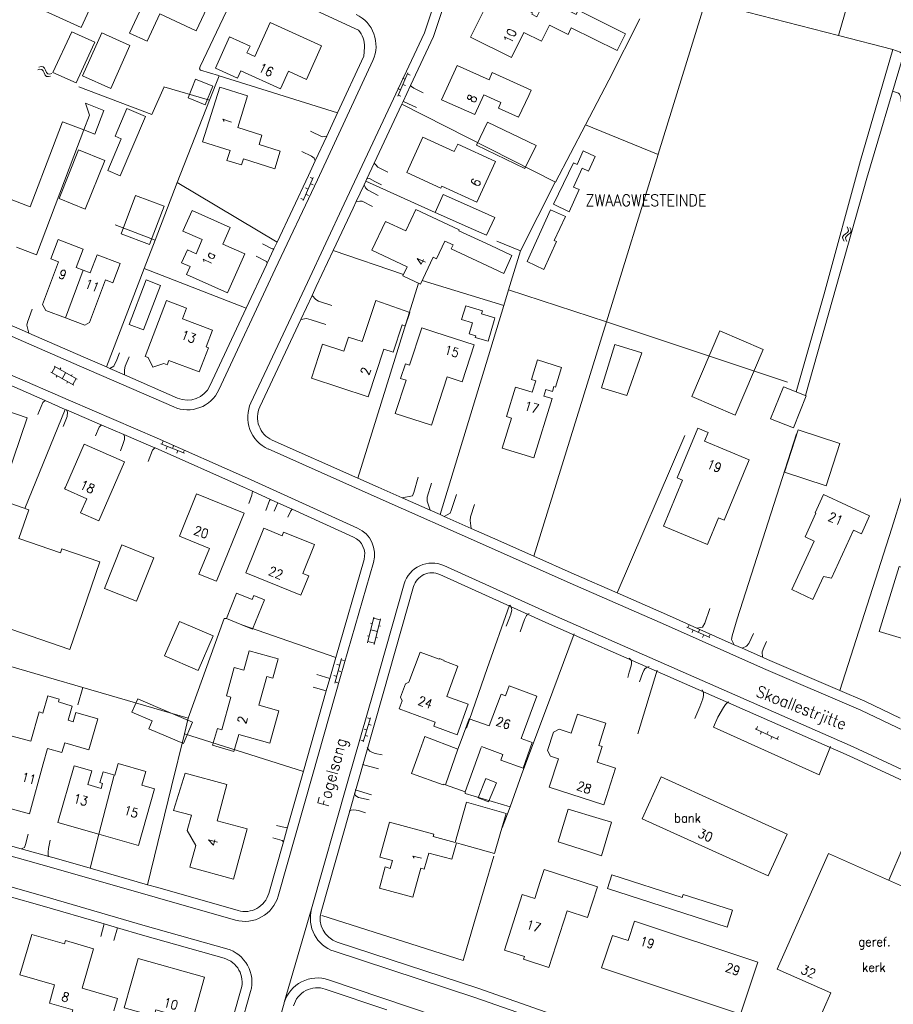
# Model space of a CAD drawing. Header units: metres. Extents: x 189705 to 199106, y 581686 to 588448.
# Tile 485 of 555: x 198182 to 198333, y 585615 to 585786. Entities that reach past the tile are written whole.
import ezdxf

# ---------------------------------------------------------------- set-up
doc = ezdxf.new("R2010")
doc.units = ezdxf.units.M
doc.layers.add('B-WA-OG-GBKN-G', color=7, linetype='Continuous', lineweight=18)
doc.styles.add('Style-STANDARD', font='STANDARD.shx')

msp = doc.modelspace()

# ---------------------------------------------------------------- linework, layer by layer
at = {"layer": 'B-WA-OG-GBKN-G'}
for p, q in [((198184.72, 585777.056), (198185.115, 585777.153)), ((198184.941, 585777.5), (198185.336, 585777.6)), ((198185.115, 585777.153), (198185.441, 585777.111)), ((198185.336, 585777.6), (198185.661, 585777.561)), ((198185.441, 585777.111), (198185.671, 585776.88)), ((198185.661, 585777.561), (198185.899, 585777.32)), ((198185.671, 585776.88), (198185.84, 585776.501)), ((198185.84, 585776.501), (198185.999, 585776.126)), ((198185.899, 585777.32), (198186.06, 585776.947)), ((198186.06, 585776.947), (198186.222, 585776.572)), ((198186.222, 585776.572), (198186.452, 585776.336)), ((198186.785, 585776.292), (198187.182, 585776.391)), ((198248.933, 585776.503), (198247.173, 585772.47)), ((198185.999, 585776.126), (198186.229, 585775.89)), ((198186.229, 585775.89), (198186.564, 585775.847)), ((198186.452, 585776.336), (198186.785, 585776.292)), ((198186.564, 585775.847), (198186.96, 585775.947)), ((198248.453, 585775.403), (198247.995, 585775.603)), ((198249.311, 585776.119), (198248.853, 585776.319)), ((198247.653, 585773.57), (198247.195, 585773.769)), ((198248.511, 585774.286), (198248.053, 585774.486)), ((198247.712, 585772.453), (198247.253, 585772.653)), ((198230.75, 585754.346), (198232.537, 585758.367)), ((198231.998, 585758.388), (198232.455, 585758.185)), ((198231.187, 585756.56), (198231.643, 585756.357)), ((198232.049, 585757.271), (198232.506, 585757.068)), ((198230.375, 585754.732), (198230.832, 585754.529)), ((198231.238, 585755.443), (198231.694, 585755.24)), ((198325.133, 585749.79), (198325.324, 585749.43)), ((198325.363, 585749.104), (198325.195, 585748.824)), ((198325.324, 585749.43), (198325.363, 585749.104)), ((198325.618, 585749.683), (198325.812, 585749.325)), ((198325.812, 585749.325), (198325.853, 585749)), ((198324.544, 585748.321), (198324.372, 585748.041)), ((198324.372, 585748.041), (198324.413, 585747.706)), ((198324.413, 585747.706), (198324.606, 585747.346)), ((198324.869, 585748.568), (198324.544, 585748.321)), ((198325.031, 585748.214), (198324.859, 585747.934)), ((198324.859, 585747.934), (198324.898, 585747.599)), ((198325.195, 585748.824), (198324.869, 585748.568)), ((198324.898, 585747.599), (198325.091, 585747.239)), ((198325.355, 585748.463), (198325.031, 585748.214)), ((198325.678, 585748.71), (198325.355, 585748.463)), ((198325.853, 585749), (198325.678, 585748.71)), ((198187.732, 585725.532), (198187.149, 585724.483)), ((198187.557, 585725.629), (198191.577, 585723.394)), ((198188.71, 585725.331), (198188.564, 585725.069)), ((198186.974, 585724.58), (198190.994, 585722.345)), ((198188.068, 585723.972), (198187.922, 585723.71)), ((198189.567, 585724.511), (198188.984, 585723.463)), ((198190.718, 585724.215), (198190.572, 585723.952)), ((198191.403, 585723.491), (198190.819, 585722.442)), ((198189.902, 585722.952), (198189.756, 585722.69)), ((198206.075, 585712.188), (198210.163, 585710.56)), ((198206.446, 585712.579), (198206.261, 585712.114)), ((198207.19, 585711.744), (198207.005, 585711.28)), ((198208.304, 585711.839), (198208.119, 585711.374)), ((198209.048, 585711.004), (198208.863, 585710.54)), ((198210.162, 585711.099), (198209.977, 585710.634)), ((198241.924, 585677.684), (198243.046, 585682.145)), ((198242.475, 585681.103), (198242.765, 585681.03)), ((198242.997, 585681.951), (198244.161, 585681.659)), ((198243.088, 585677.392), (198244.21, 585681.853)), ((198297.742, 585680.779), (198297.534, 585680.324)), ((198242.485, 585679.915), (198243.649, 585679.622)), ((198243.905, 585680.64), (198244.196, 585680.567)), ((198297.352, 585680.407), (198301.356, 585678.581)), ((198298.444, 585679.909), (198298.237, 585679.454)), ((198299.562, 585679.949), (198299.354, 585679.494)), ((198300.264, 585679.079), (198300.056, 585678.624)), ((198301.381, 585679.119), (198301.174, 585678.664)), ((198241.914, 585678.875), (198242.205, 585678.802)), ((198241.973, 585677.878), (198243.136, 585677.586)), ((198243.393, 585678.606), (198243.684, 585678.533)), ((198237.439, 585674.938), (198236.269, 585670.696)), ((198237.868, 585674.612), (198237.386, 585674.745)), ((198237.12, 585673.781), (198236.638, 585673.914)), ((198237.336, 585672.684), (198236.854, 585672.817)), ((198236.588, 585671.853), (198236.106, 585671.986)), ((198236.804, 585670.756), (198236.322, 585670.889)), ((198241.176, 585660.48), (198242.456, 585664.69)), ((198241.919, 585664.644), (198242.398, 585664.499)), ((198241.337, 585662.73), (198241.816, 585662.585)), ((198242.107, 585663.542), (198242.585, 585663.396)), ((198309.221, 585662.783), (198313.208, 585660.921)), ((198309.614, 585663.151), (198309.403, 585662.698)), ((198310.309, 585662.275), (198310.097, 585661.822)), ((198311.426, 585662.305), (198311.215, 585661.852)), ((198240.756, 585660.817), (198241.234, 585660.672)), ((198241.525, 585661.628), (198242.003, 585661.483)), ((198312.121, 585661.429), (198311.909, 585660.976)), ((198313.239, 585661.459), (198313.027, 585661.006))]:
    msp.add_line(p, q, dxfattribs=at)
at = {"layer": 'B-WA-OG-GBKN-G', "flags": 128}
for points in [[(198249.413, 585774.332), (198253.381, 585782.803), (198260.557, 585804.257), (198265.377, 585818.496), (198268.265, 585817.518), (198271.87, 585828.167), (198282.32, 585825.253)], [(198221.719, 585719.315), (198231.512, 585740.17), (198237.914, 585753.791), (198251.8, 585783.435), (198258.945, 585804.799), (198264.248, 585820.462)], [(198333.056, 585780.552), (198323.652, 585782.968), (198326.879, 585794.214), (198331.551, 585811.528)], [(198192.245, 585784.365), (198194.964, 585790.31), (198194.467, 585790.537), (198195.423, 585792.63), (198192.323, 585794.048), (198191.484, 585792.213), (198185.024, 585795.167), (198182.188, 585788.964), (198192.245, 585784.365)], [(198204.417, 585794.71), (198201.596, 585788.672), (198202.86, 585788.082), (198200.67, 585783.393), (198203.683, 585781.986), (198205.895, 585786.721), (198212.213, 585783.769), (198215.012, 585789.76), (198204.417, 585794.71)], [(198216.172, 585776.01), (198216.088, 585776.037), (198212.963, 585776.95), (198212.811, 585777.23), (198212.912, 585777.585), (198220.304, 585793.221)], [(198240.353, 585783.904), (198222.57, 585792.19), (198220.304, 585793.221)], [(198259.797, 585782.697), (198266.932, 585779.162), (198269.086, 585783.511), (198272.122, 585782.007), (198273.493, 585784.775), (198276.726, 585783.173), (198277.284, 585784.299), (198285.241, 585780.357), (198286.696, 585783.293), (198278.5, 585787.353), (198278.136, 585786.618), (198272.811, 585789.256), (198271.319, 585786.244), (198270.464, 585786.668), (198270.586, 585786.915), (198263.601, 585790.376), (198259.797, 585782.697)], [(198292.344, 585762.322), (198292.371, 585762.411), (198300.548, 585788.958)], [(198323.652, 585782.968), (198305.595, 585787.607), (198304.405, 585787.926)], [(198225.042, 585785.248), (198222.377, 585779.356), (198221.02, 585779.97), (198221.55, 585781.142), (198218.013, 585782.742), (198215.559, 585777.316), (198219.381, 585775.587), (198219.959, 585776.865), (198226.851, 585773.748), (198228.218, 585776.77), (198231.325, 585775.365), (198233.969, 585781.21), (198225.042, 585785.248)], [(198289.19, 585785.883), (198283.832, 585775.235), (198279.747, 585767.473)], [(198191.377, 585774.764), (198187.352, 585776.585), (198190.665, 585783.641), (198194.645, 585781.808), (198194.253, 585780.977), (198191.377, 585774.764)], [(198197.41, 585773.786), (198192.518, 585775.961), (198195.833, 585783.42), (198200.726, 585781.245), (198197.41, 585773.786)], [(198236.754, 585769.58), (198241.311, 585779.379), (198241.405, 585780.954)], [(198317.95, 585720.535), (198328.569, 585758.252), (198334.733, 585779.054), (198334.784, 585779.561), (198334.606, 585779.892), (198334.352, 585780.12), (198333.056, 585780.552), (198327.45, 585761.325), (198321.16, 585738.187), (198316.293, 585721.204)], [(198216.149, 585721.529), (198225.928, 585742.477), (198233.234, 585757.979), (198242.853, 585778.662)], [(198269.933, 585772.58), (198270.354, 585773.515), (198263.592, 585776.561), (198263.024, 585775.3), (198257.472, 585777.801), (198254.794, 585771.856), (198260.56, 585769.259), (198262.107, 585772.693), (198265.07, 585771.359), (198264.641, 585770.407), (198268.158, 585768.823)], [(198210.808, 585772.179), (198212.117, 585775.414), (198215.075, 585774.218), (198213.766, 585770.983), (198210.808, 585772.179)], [(198216.172, 585776.01), (198214.514, 585771.771)], [(198236.754, 585769.58), (198216.172, 585776.01)], [(198191.848, 585774.093), (198204.547, 585769.296)], [(198204.547, 585769.296), (198206.642, 585774.069)], [(198214.514, 585771.771), (198206.593, 585774.083)], [(198213.324, 585764.535), (198218.089, 585763.034), (198217.551, 585761.327), (198220.059, 585760.537), (198220.396, 585761.606), (198225.842, 585759.89), (198226.796, 585762.917), (198223.114, 585764.078), (198223.624, 585765.696), (198219.413, 585767.023), (198221.139, 585772.497), (198216.313, 585774.018), (198213.324, 585764.535)], [(198248.095, 585771.517), (198249.413, 585774.332)], [(198249.413, 585774.332), (198249.592, 585774.112), (198249.948, 585773.833), (198251.574, 585773.02)], [(198333.031, 585773.309), (198334.075, 585772.984), (198334.253, 585772.831), (198334.457, 585772.298), (198334.624, 585770.699)], [(198208.925, 585757.478), (198208.932, 585757.495), (198214.514, 585771.771)], [(198247.898, 585771.098), (198248.095, 585771.517)], [(198250.432, 585770.48), (198248.272, 585771.471), (198248.095, 585771.517)], [(198269.933, 585772.58), (198268.158, 585768.823)], [(198192.736, 585766.625), (198193.681, 585769.171), (198192.984, 585771.226), (198196.219, 585770.005), (198194.631, 585765.896), (198192.736, 585766.625)], [(198196.878, 585759.59), (198199.21, 585765.068), (198198.131, 585765.527), (198200.167, 585770.309), (198203.408, 585768.93), (198199.04, 585758.67), (198196.878, 585759.59)], [(198234.881, 585765.551), (198236.754, 585769.58)], [(198243.108, 585760.872), (198247.898, 585771.098)], [(198274.538, 585757.572), (198247.898, 585771.098)], [(198187.273, 585763.438), (198189, 585768.03), (198192.736, 585766.625)], [(198269.246, 585759.934), (198260.852, 585763.988), (198262.779, 585767.978), (198271.173, 585763.924), (198269.246, 585759.934)], [(198192.736, 585766.625), (198191.009, 585762.033)], [(198232.018, 585766.388), (198234.076, 585765.398), (198234.881, 585765.551)], [(198279.747, 585767.473), (198274.538, 585757.572)], [(198292.344, 585762.322), (198279.747, 585767.473)], [(198232.878, 585761.245), (198234.881, 585765.551)], [(198264.13, 585761.153), (198257.598, 585764.149), (198256.998, 585762.843), (198251.534, 585765.35), (198248.734, 585759.247), (198254.673, 585756.523), (198254.83, 585756.866), (198260.889, 585754.087), (198264.13, 585761.153)], [(198103.753, 585764.077), (198106.89, 585762.714), (198126.637, 585754.078), (198145.624, 585745.945), (198163.435, 585738.172), (198182.241, 585729.926), (198191.913, 585725.73), (198208.311, 585718.569)], [(198187.273, 585763.438), (198183.397, 585753.299)], [(198192.956, 585752.894), (198188.423, 585754.718), (198191.814, 585763.148), (198196.347, 585761.325), (198192.956, 585752.894)], [(198232.878, 585761.245), (198232.68, 585761.69), (198232.223, 585762.071), (198230.521, 585762.858)], [(198274.225, 585753.734), (198277.654, 585760.906), (198278.293, 585760.596), (198279.378, 585762.961), (198281.432, 585762.03), (198280.25, 585759.452), (198279.184, 585759.976), (198277.693, 585756.7), (198278.642, 585756.273), (198276.937, 585752.436), (198274.225, 585753.734)], [(198181.016, 585746.284), (198184.481, 585744.958), (198191.009, 585762.033)], [(198226.262, 585747.174), (198231.695, 585758.7), (198232.878, 585761.245)], [(198283.416, 585733.355), (198292.344, 585762.322)], [(198241.832, 585758.148), (198243.108, 585760.872)], [(198243.108, 585760.872), (198243.374, 585760.549), (198243.755, 585760.143), (198245.483, 585759.305)], [(198240.217, 585697.569), (198221.1, 585706.2), (198205.422, 585713.176), (198190.419, 585719.608), (198179.488, 585724.403), (198160.455, 585732.665), (198140.987, 585741.159), (198123.432, 585748.614), (198107.069, 585755.691), (198101.178, 585758.331)], [(198241.347, 585757.113), (198241.633, 585757.724)], [(198241.633, 585757.724), (198241.832, 585758.148)], [(198253.688, 585752.301), (198241.633, 585757.724)], [(198244.392, 585757.095), (198243.223, 585757.679), (198242.257, 585758.161), (198241.832, 585758.148)], [(198169.522, 585741.445), (198175.245, 585756.415), (198183.397, 585753.299)], [(198205.085, 585747.514), (198208.925, 585757.478)], [(198226.262, 585747.174), (198208.925, 585757.478)], [(198239.971, 585754.176), (198241.347, 585757.113)], [(198243.808, 585755.266), (198241.953, 585756.231), (198241.572, 585756.587), (198241.347, 585757.113)], [(198274.538, 585757.572), (198274.517, 585757.532), (198268.501, 585745.671)], [(198204.13, 585746.729), (198199.177, 585748.608), (198201.698, 585755.251), (198206.65, 585753.373), (198204.13, 585746.729)], [(198236, 585745.722), (198239.453, 585753.069), (198239.971, 585754.176)], [(198239.971, 585754.176), (198240.582, 585754.275), (198241.014, 585754.275), (198242.793, 585753.361)], [(198261.731, 585752.446), (198255.074, 585755.412), (198253.688, 585752.301), (198260.345, 585749.335)], [(198220.659, 585745.129), (198216.845, 585746.827), (198218.113, 585749.673), (198211.49, 585752.622), (198209.913, 585749.081), (198213.278, 585747.583), (198212.196, 585745.152), (198210.681, 585745.826), (198209.685, 585743.591), (198211.14, 585742.943), (198210.512, 585741.533), (198217.644, 585738.357), (198220.659, 585745.129)], [(198263.212, 585746.604), (198257.784, 585749.141), (198257.844, 585749.269), (198250.294, 585752.799), (198248.57, 585749.11), (198245.045, 585750.758), (198242.698, 585745.738), (198248.823, 585742.875), (198248.078, 585741.282), (198251.14, 585739.851), (198253.336, 585744.547), (198253.931, 585744.268), (198255.361, 585747.327), (198256.781, 585746.663), (198256.465, 585745.987), (198261.765, 585743.509)], [(198273.702, 585752.746), (198276.278, 585751.621), (198274.341, 585747.415), (198274.729, 585747.26), (198272.501, 585742.434), (198269.614, 585743.791), (198273.702, 585752.746)], [(198261.731, 585752.446), (198264.016, 585751.428), (198262.563, 585748.347), (198260.345, 585749.335)], [(198205.085, 585747.514), (198198.165, 585750.179)], [(198188.26, 585747.61), (198186.991, 585744.247), (198188.337, 585743.739), (198185.539, 585736.322), (198186.106, 585735.32), (198189.567, 585734.015)], [(198188.26, 585747.61), (198192.584, 585745.924), (198191.409, 585742.74)], [(198203.196, 585742.581), (198205.075, 585747.488), (198205.085, 585747.514)], [(198223.719, 585746.857), (198225.371, 585745.968), (198225.697, 585745.975)], [(198224.531, 585743.501), (198225.697, 585745.975)], [(198225.697, 585745.975), (198226.262, 585747.174)], [(198232.333, 585737.919), (198233.051, 585739.447), (198236, 585745.722)], [(198236, 585745.722), (198248.19, 585741.522)], [(198263.212, 585746.604), (198267.004, 585744.846), (198265.58, 585741.691), (198261.765, 585743.509)], [(198268.501, 585745.671), (198264.36, 585747.321)], [(198268.501, 585745.671), (198266.396, 585738.889), (198266.391, 585738.873)], [(198193.842, 585741.822), (198195.01, 585744.978), (198199.012, 585743.42)], [(198224.531, 585743.501), (198224.432, 585743.784), (198222.628, 585744.698)], [(198189.567, 585734.015), (198192.867, 585732.77), (198193.694, 585733.238), (198196.468, 585740.591), (198197.761, 585740.104), (198199.012, 585743.42)], [(198189.567, 585734.015), (198192.626, 585742.281)], [(198192.626, 585742.281), (198191.409, 585742.74)], [(198193.842, 585741.822), (198192.626, 585742.281)], [(198196.658, 585725.512), (198203.196, 585742.581), (198220.882, 585735.687)], [(198220.882, 585735.687), (198224.389, 585743.199), (198224.531, 585743.501)], [(198200.58, 585732.894), (198203.058, 585731.949), (198205.996, 585739.657), (198203.519, 585740.601), (198200.58, 585732.894)], [(198240.235, 585706.234), (198250.79, 585740.014)], [(198265.57, 585736.176), (198251.436, 585740.482)], [(198266.391, 585738.873), (198265.57, 585736.176)], [(198266.391, 585738.873), (198283.416, 585733.355)], [(198230.364, 585733.726), (198232.333, 585737.919)], [(198232.333, 585737.919), (198232.943, 585737.207), (198233.426, 585736.903), (198235.763, 585736.166)], [(198183.197, 585731.364), (198182.804, 585732.754), (198182.931, 585733.288), (198183.743, 585735.548)], [(198203.344, 585727.333), (198203.854, 585727.139), (198204.677, 585725.444), (198206.586, 585726.089), (198207.191, 585725.859), (198207.491, 585726.648), (198212.733, 585724.654), (198214.324, 585728.838), (198213.929, 585728.988), (198215.024, 585731.868), (198209.815, 585733.849), (198210.528, 585735.724), (198207.04, 585737.05), (198203.344, 585727.333)], [(198214.608, 585722.248), (198220.882, 585735.687)], [(198242.572, 585734.605), (198243.368, 585737.034), (198249.277, 585734.941), (198248.483, 585732.595), (198247.972, 585732.833)], [(198265.57, 585736.176), (198254.531, 585699.908)], [(198260.722, 585730.922), (198259.554, 585731.276), (198260.13, 585733.175), (198258.255, 585733.744), (198258.977, 585736.124), (198261.887, 585735.241), (198261.735, 585734.741), (198264.051, 585734.039), (198263.908, 585733.556)], [(198223.258, 585718.592), (198230.364, 585733.726)], [(198234.723, 585732.89), (198232.183, 585733.652), (198231.344, 585733.905), (198230.364, 585733.726)], [(198242.572, 585734.605), (198241.031, 585729.906), (198238.641, 585730.69), (198237.839, 585728.247), (198234.15, 585729.457), (198232.217, 585723.564), (198242.068, 585720.332), (198244.779, 585728.597), (198246.407, 585728.063), (198247.972, 585732.833)], [(198177.98, 585733.65), (198182.921, 585731.484), (198183.197, 585731.364)], [(198253.613, 585731.541), (198251.369, 585732.272), (198249.217, 585725.813)], [(198260.722, 585730.922), (198260.633, 585730.621), (198262.849, 585729.967), (198263.908, 585733.556)], [(198314.79, 585722.897), (198283.416, 585733.355), (198270.796, 585692.689)], [(198183.197, 585731.364), (198192.592, 585727.288), (198196.658, 585725.512)], [(198249.217, 585725.813), (198248.502, 585726.045), (198247.687, 585723.532), (198248.629, 585723.226), (198246.75, 585717.434), (198253.022, 585715.399), (198255.747, 585723.798), (198258.375, 585722.946), (198260.444, 585729.326), (198253.613, 585731.541)], [(198305.701, 585717.154), (198298.176, 585720.39), (198303.058, 585731.744), (198310.584, 585728.508), (198305.701, 585717.154)], [(198286.935, 585720.562), (198282.529, 585721.913), (198284.82, 585729.383), (198289.539, 585727.936), (198286.935, 585720.562)], [(198198.935, 585727.982), (198198.453, 585726.738), (198197.946, 585725.671), (198197.243, 585725.257)], [(198199.789, 585724.145), (198199.749, 585725.036), (198199.902, 585725.646), (198200.561, 585727.246)], [(198196.658, 585725.512), (198197.243, 585725.257)], [(198197.243, 585725.257), (198199.789, 585724.145)], [(198273.945, 585720.021), (198272.535, 585720.456), (198272.887, 585721.596), (198274.007, 585721.25), (198274.271, 585722.105), (198274.56, 585722.016), (198275.616, 585725.436), (198271.439, 585726.726), (198270.392, 585723.334), (198271.124, 585723.108), (198270.513, 585721.127), (198267.633, 585722.016), (198266.06, 585716.922), (198266.933, 585716.653), (198265.322, 585711.434), (198270.774, 585709.75), (198273.945, 585720.021)], [(198185.985, 585719.697), (198178.808, 585722.845), (198174.622, 585724.662)], [(198199.789, 585724.145), (198208.991, 585720.126)], [(198314.123, 585722.079), (198318.06, 585720.491), (198315.816, 585714.928), (198311.879, 585716.516), (198314.123, 585722.079)], [(198323.904, 585669.388), (198332.91, 585697.579), (198340.052, 585720.671)], [(198176.665, 585681.211), (198190.291, 585676.535), (198195.493, 585691.695), (198188.896, 585693.958), (198188.668, 585693.292), (198181.472, 585695.762), (198183.181, 585700.742), (198178.033, 585702.508), (198182.89, 585716.661), (198175.436, 585719.219), (198173.665, 585714.057), (198171.157, 585714.917), (198168.061, 585705.893), (198169.02, 585705.564)], [(198184.766, 585717.262), (198185.324, 585718.634), (198185.603, 585719.32), (198185.985, 585719.697)], [(198189.489, 585718.16), (198185.985, 585719.697)], [(198182.485, 585700.98), (198189.489, 585718.16)], [(198189.161, 585715.206), (198189.846, 585716.933), (198189.871, 585717.644), (198189.739, 585718.05)], [(198189.742, 585718.049), (198189.489, 585718.16)], [(198195.835, 585715.437), (198189.742, 585718.049)], [(198195.835, 585715.437), (198195.689, 585715.334), (198195.359, 585715.08), (198194.724, 585713.556)], [(198199.645, 585713.803), (198195.835, 585715.437)], [(198199.094, 585710.992), (198199.5, 585712.084), (198199.754, 585712.922), (198199.779, 585713.455), (198199.645, 585713.803)], [(198205.082, 585711.467), (198204.742, 585711.618), (198199.645, 585713.803)], [(198285.228, 585686.328), (198296.988, 585713.624)], [(198308.16, 585709.385), (198300.396, 585712.62), (198301.034, 585714.151), (198299.267, 585714.887), (198295.676, 585706.267), (198296.592, 585705.885), (198293.274, 585697.923), (198300.897, 585694.747), (198302.812, 585699.344), (198303.804, 585698.93), (198308.16, 585709.385)], [(198306.093, 585681.829), (198316.343, 585713.907)], [(198321.517, 585704.909), (198314.291, 585707.238), (198316.66, 585714.59), (198323.886, 585712.262), (198321.517, 585704.909)], [(198195.325, 585698.81), (198192.171, 585700.188), (198193.253, 585702.663), (198189.374, 585704.358), (198189.518, 585704.688), (198192.763, 585712.114), (198199.778, 585709.037)], [(198240.235, 585706.234), (198225.401, 585712.836)], [(198203.87, 585709.088), (198204.657, 585711.069), (198204.911, 585711.374), (198205.082, 585711.467)], [(198221.965, 585703.944), (198220.409, 585704.647), (198205.082, 585711.467)], [(198381.21, 585640.435), (198362.201, 585649.751), (198342.564, 585658.829), (198327.518, 585665.992), (198310.645, 585673.217), (198293.651, 585680.806), (198277.091, 585688.016), (198262.93, 585694.34), (198243.106, 585703.095), (198224.71, 585711.283)], [(198199.778, 585709.037), (198195.325, 585698.81)], [(198250.736, 585706.404), (198249.949, 585703.711), (198249.721, 585703.153), (198247.966, 585702.807)], [(198247.966, 585702.807), (198243.795, 585704.649), (198240.235, 585706.234)], [(198252.806, 585700.67), (198252.287, 585702.213), (198252.312, 585702.924), (198253.048, 585705.363)], [(198220.527, 585700.133), (198212.285, 585703.492), (198209.293, 585696.148), (198214.496, 585694.028), (198212.682, 585689.577), (198215.721, 585688.339), (198220.527, 585700.133)], [(198221.324, 585701.827), (198221.882, 585703.275), (198221.965, 585703.944)], [(198225.12, 585702.52), (198221.965, 585703.944)], [(198257.392, 585703.408), (198256.453, 585700.614), (198256.276, 585700.157), (198255.256, 585699.588)], [(198315.544, 585686.906), (198319.208, 585685.208), (198321.047, 585689.177), (198322.409, 585688.905), (198326.252, 585697.2), (198327.612, 585696.57), (198329.054, 585699.683), (198321.076, 585703.38), (198319.601, 585700.195), (198319.741, 585700.129), (198317.849, 585696.044), (198319.437, 585695.308), (198315.544, 585686.906)], [(198225.12, 585702.52), (198224.93, 585702.336), (198224.296, 585700.609)], [(198226.352, 585701.963), (198225.12, 585702.52)], [(198225.769, 585700.482), (198226.352, 585701.963)], [(198228.862, 585700.83), (198226.352, 585701.963)], [(198252.806, 585700.67), (198247.966, 585702.807)], [(198259.948, 585697.516), (198259.73, 585698.913), (198259.806, 585699.523), (198260.491, 585701.656)], [(198228.862, 585700.83), (198228.614, 585700.533), (198228.106, 585699.441)], [(198239.517, 585696.02), (198228.862, 585700.83)], [(198254.531, 585699.908), (198252.806, 585700.67)], [(198255.256, 585699.588), (198254.531, 585699.908)], [(198259.948, 585697.516), (198255.256, 585699.588)], [(198338.12, 585689.676), (198334.159, 585690.888), (198330.724, 585679.663), (198338.246, 585677.362), (198340.518, 585684.787), (198343.314, 585683.931), (198347.45, 585697.447), (198344.311, 585698.408), (198342.855, 585693.649)], [(198230.36, 585685.914), (198231.735, 585689.287), (198230.715, 585689.703), (198232.749, 585694.695), (198227.372, 585696.886), (198227.11, 585696.241), (198223.951, 585697.528), (198220.805, 585689.806), (198230.36, 585685.914)], [(198270.796, 585692.689), (198263.62, 585695.894), (198259.948, 585697.516)], [(198201.851, 585684.872), (198196.291, 585687.111), (198199.325, 585694.644), (198204.884, 585692.406), (198201.851, 585684.872)], [(198226.426, 585633.737), (198232.449, 585654.926), (198237.269, 585671.852), (198242.962, 585691.63)], [(198236.435, 585675.1), (198241.328, 585692.1)], [(198370.153, 585638.969), (198360.896, 585643.559), (198339.585, 585653.422), (198326.181, 585659.634), (198292.342, 585674.514), (198274.73, 585682.225), (198255.178, 585691.067)], [(198285.228, 585686.328), (198277.777, 585689.571), (198270.796, 585692.689)], [(198362.755, 585640.929), (198360.16, 585642.026), (198338.871, 585651.88), (198325.482, 585658.085), (198291.659, 585672.957), (198274.039, 585680.672), (198254.477, 585689.518)], [(198248.309, 585687.882), (198243.017, 585669.33), (198238.435, 585653.288), (198232.248, 585631.521)], [(198221.901, 585685.186), (198219.228, 585686.272), (198217.446, 585681.883), (198220.118, 585680.798)], [(198221.901, 585685.186), (198222.189, 585685.896), (198224.048, 585685.14), (198221.977, 585680.043), (198220.118, 585680.798)], [(198249.944, 585687.416), (198244.651, 585668.863), (198240.07, 585652.822), (198233.883, 585631.056)], [(198299.082, 585680.242), (198294.337, 585682.361), (198285.228, 585686.328)], [(198266.553, 585684.23), (198262.687, 585673.237), (198259.109, 585662.9)], [(198266.65, 585684.188), (198266.874, 585683.828), (198266.976, 585683.397), (198266.798, 585682.66), (198266.443, 585681.746), (198266.012, 585680.577)], [(198269.977, 585682.738), (198269.694, 585682.635), (198269.516, 585682.407), (198269.338, 585682.076), (198269.161, 585681.695), (198268.4, 585679.587)], [(198299.082, 585680.242), (198300.074, 585680.405), (198300.455, 585681.091), (198301.317, 585683.606)], [(198206.731, 585675.4), (198212.566, 585672.889), (198215.144, 585678.879), (198209.309, 585681.39), (198206.731, 585675.4)], [(198217.446, 585681.883), (198217.089, 585681.915), (198210.822, 585664.593)], [(198236.435, 585675.1), (198220.118, 585680.798)], [(198305.551, 585677.354), (198305.104, 585678.247), (198305.205, 585678.908), (198306.093, 585681.829)], [(198192.523, 585669.921), (198186.587, 585671.65), (198159.838, 585679.46)], [(198277.771, 585679.229), (198273.154, 585666.813), (198268.739, 585654.978), (198266.709, 585649.237)], [(198305.551, 585677.354), (198299.082, 585680.242)], [(198306.96, 585676.724), (198307.67, 585677.08), (198308.076, 585677.562), (198308.914, 585679.315)], [(198306.96, 585676.724), (198305.551, 585677.354)], [(198311.175, 585677.918), (198310.718, 585676.877), (198310.414, 585676.09), (198310.461, 585675.161)], [(198219.632, 585661.769), (198225.019, 585660.282), (198226.566, 585665.885), (198223.088, 585666.845), (198224.46, 585671.816), (198225.515, 585671.524), (198226.448, 585674.905), (198221.413, 585676.295), (198220.493, 585672.961)], [(198247.452, 585666.206), (198247.952, 585667.628), (198247.675, 585668.25), (198248.503, 585670.554), (198249.134, 585670.859), (198251.085, 585676.048), (198254.36, 585674.84), (198254.408, 585674.932), (198255.233, 585674.631)], [(198310.461, 585675.161), (198306.96, 585676.724)], [(198235.39, 585671.46), (198235.635, 585672.32), (198236.435, 585675.1)], [(198247.452, 585666.206), (198253.678, 585663.911), (198253.419, 585663.21), (198257.467, 585661.718), (198259.421, 585667.018), (198255.7, 585668.389), (198257.63, 585673.624), (198255.195, 585674.528), (198255.233, 585674.631)], [(198287.354, 585675.002), (198287.655, 585674.638), (198287.757, 585674.359), (198287.757, 585674.105), (198287.681, 585673.673), (198287.326, 585672.606), (198287.072, 585671.641)], [(198323.904, 585669.388), (198311.326, 585674.774), (198310.461, 585675.161)], [(198218.216, 585668.268), (198217.453, 585668.478), (198218.818, 585673.423), (198220.493, 585672.961)], [(198292.203, 585672.945), (198288.854, 585661.864)], [(198290.795, 585673.55), (198290.272, 585673.343), (198290.043, 585673.191), (198289.891, 585672.886), (198289.663, 585672.378), (198289.13, 585670.93)], [(198233.146, 585672.191), (198235.39, 585671.46)], [(198234.781, 585669.322), (198235.39, 585671.46)], [(198191.669, 585666.901), (198192.523, 585669.921)], [(198210.822, 585664.593), (198192.523, 585669.921)], [(198230.814, 585655.391), (198234.781, 585669.322)], [(198234.781, 585669.322), (198232.487, 585669.956)], [(198268.596, 585661.056), (198271.318, 585668.425), (198266.516, 585670.199), (198265.89, 585668.504), (198265.1, 585668.796), (198263.053, 585663.255)], [(198300.008, 585669.498), (198300.205, 585669.002), (198300.231, 585668.697), (198300.231, 585668.52), (198300.129, 585667.986), (198299.597, 585666.564), (198298.734, 585664.532)], [(198334.369, 585664.613), (198328.218, 585667.541), (198323.904, 585669.388)], [(198185.586, 585665.499), (198186.468, 585668.501), (198188.463, 585667.9), (198188.328, 585667.416), (198190.672, 585666.679), (198189.99, 585664.235)], [(198205.539, 585666.473), (198202.097, 585667.968), (198201.07, 585665.642), (198204.561, 585664.14)], [(198218.216, 585668.268), (198216.649, 585662.593)], [(198304.627, 585667.43), (198304.321, 585667.276), (198304.042, 585666.996), (198303.686, 585666.463), (198302.722, 585664.761), (198301.935, 585663.059), (198320.277, 585654.783), (198322.268, 585659.686)], [(198185.586, 585665.499), (198184.957, 585665.68), (198183.504, 585660.622)], [(198186.416, 585659.347), (198188.912, 585658.63), (198189.398, 585660.323), (198193.597, 585659.117), (198195.139, 585664.483), (198191.304, 585665.585), (198190.846, 585663.989), (198189.99, 585664.235)], [(198205.539, 585666.473), (198211.571, 585663.943), (198210.007, 585660.214), (198203.975, 585662.744), (198204.561, 585664.14)], [(198210.17, 585661.893), (198210.822, 585664.593)], [(198258.21, 585660.755), (198259.578, 585664.513), (198263.053, 585663.255)], [(198284.976, 585655.948), (198281.754, 585656.987), (198282.63, 585659.703), (198282.049, 585659.89), (198283.288, 585663.73), (198278.364, 585665.319), (198277.296, 585662.007)], [(198219.632, 585661.769), (198218.742, 585658.832), (198215.07, 585659.944), (198215.937, 585662.809), (198216.649, 585662.593)], [(198277.296, 585662.007), (198275.193, 585662.685), (198274.192, 585662.157), (198273.182, 585659.026), (198273.696, 585658.01), (198275.046, 585657.575), (198273.456, 585652.647)], [(198183.504, 585660.622), (198179.444, 585661.73), (198179.249, 585661.017), (198178.934, 585661.103)], [(198207.956, 585652.732), (198210.17, 585661.893)], [(198230.814, 585655.389), (198210.17, 585661.893)], [(198250.702, 585658.177), (198251.855, 585661.448), (198257.626, 585659.254)], [(198258.21, 585660.755), (198257.626, 585659.254)], [(198268.596, 585661.056), (198270.484, 585660.37), (198268.951, 585655.924), (198265.045, 585657.348), (198265.408, 585658.308)], [(198185.693, 585656.697), (198186.416, 585659.347)], [(198241.894, 585659.546), (198242.067, 585659.24), (198242.346, 585658.91), (198242.829, 585658.63), (198243.286, 585658.478), (198244.48, 585658.25)], [(198255.459, 585653.028), (198258.859, 585651.808), (198261.63, 585659.527)], [(198255.459, 585653.028), (198257.626, 585659.254)], [(198261.727, 585659.668), (198265.408, 585658.308)], [(198250.702, 585658.177), (198249.569, 585655.018), (198255.061, 585653.047), (198255.101, 585653.157), (198255.459, 585653.028)], [(198176.043, 585649.986), (198183.319, 585648), (198185.693, 585656.697)], [(198194.086, 585655.499), (198191.027, 585656.367), (198188.223, 585646.492), (198195.334, 585644.473)], [(198198.084, 585654.723), (198196.054, 585655.299), (198195.524, 585653.433), (198195.977, 585653.305), (198195.728, 585652.428), (198193.403, 585653.094), (198194.086, 585655.499)], [(198202.79, 585652.993), (198203.47, 585655.388), (198198.66, 585656.753), (198198.084, 585654.723)], [(198228.065, 585645.722), (198230.814, 585655.391)], [(198241.049, 585656.592), (198243.821, 585655.811)], [(198284.976, 585655.948), (198282.925, 585649.592)], [(198134.012, 585653.834), (198149.859, 585649.328), (198167.333, 585644.265), (198187.119, 585638.743), (198205.09, 585633.587), (198219.005, 585629.609)], [(198195.334, 585644.473), (198197.995, 585654.748)], [(198212.153, 585642.511), (198210.666, 585645.115), (198211.393, 585647.777), (198208.296, 585648.623), (198210.313, 585655.077), (198217.548, 585653.102), (198215.833, 585646.822)], [(198262.948, 585650.073), (198261.139, 585650.803), (198262.479, 585654.124), (198264.288, 585653.395), (198262.948, 585650.073)], [(198292.858, 585654.408), (198289.575, 585647.177), (198311.444, 585637.247), (198314.727, 585644.478), (198292.858, 585654.408)], [(198195.334, 585644.473), (198202.18, 585642.53), (198204.974, 585652.373), (198202.79, 585652.993)], [(198203.792, 585635.728), (198207.956, 585652.732)], [(198239.807, 585652.172), (198242.654, 585651.316)], [(198258.859, 585651.808), (198258.885, 585651.522), (198266.709, 585649.237)], [(198273.456, 585652.647), (198282.925, 585649.592)], [(198239.666, 585651.679), (198239.733, 585651.417), (198239.835, 585651.188), (198240.063, 585651.036), (198240.394, 585650.858), (198242.223, 585650.427)], [(198257.128, 585643.052), (198259.114, 585650.033), (198265.976, 585648.081), (198264.97, 585644.546)], [(198344.107, 585648.087), (198339.761, 585650.063), (198339.355, 585650.189), (198338.898, 585650.24), (198338.466, 585650.189), (198338.263, 585650.037), (198337.907, 585649.707), (198334.888, 585642.316), (198332.362, 585636.501)], [(198132.625, 585648.955), (198151.095, 585643.633), (198165.819, 585639.413), (198185.554, 585633.82), (198203.374, 585628.622), (198217.521, 585624.612)], [(198238.75, 585648.469), (198239.124, 585648.674), (198239.582, 585648.7), (198240.369, 585648.598), (198241.614, 585648.217)], [(198266.709, 585649.237), (198265.314, 585645.58)], [(198280.278, 585641.487), (198275.029, 585643.139), (198276.734, 585648.854), (198282.121, 585647.192)], [(198212.153, 585642.511), (198211.131, 585638.768), (198218.698, 585636.702), (198221.071, 585645.391), (198215.833, 585646.822)], [(198282.121, 585647.192), (198284.29, 585646.549), (198282.561, 585640.717), (198280.278, 585641.487)], [(198226.12, 585646.005), (198227.644, 585645.675), (198228.065, 585645.722)], [(198227.345, 585643.188), (198228.065, 585645.722)], [(198257.128, 585643.052), (198253.354, 585644.073), (198253.471, 585644.507), (198245.726, 585646.604), (198244.079, 585640.52), (198246.26, 585639.93)], [(198174.456, 585644.042), (198181.851, 585641.978)], [(198181.851, 585641.978), (198182.407, 585642.163), (198182.61, 585642.696), (198183.041, 585644.499)], [(198186.877, 585643.433), (198186.573, 585642.037), (198186.548, 585641.427), (198186.548, 585640.741), (198186.668, 585640.633)], [(198193.81, 585638.591), (198195.334, 585644.473)], [(198227.345, 585643.188), (198227.137, 585643.389), (198225.537, 585643.872)], [(198258.191, 585642.765), (198263.994, 585641.115), (198264.97, 585644.546)], [(198181.851, 585641.978), (198186.668, 585640.633)], [(198224.79, 585634.202), (198227.345, 585643.188)], [(198251.164, 585638.602), (198251.794, 585638.432), (198252.55, 585641.225), (198256.575, 585640.135), (198257.348, 585642.992)], [(198258.191, 585642.765), (198257.348, 585642.992)], [(198186.668, 585640.633), (198187.581, 585640.378), (198193.81, 585638.591)], [(198234, 585630.387), (198258.541, 585622.595), (198260.494, 585629.325), (198263.868, 585640.653)], [(198246.26, 585639.93), (198245.889, 585638.559), (198244.982, 585638.804), (198243.992, 585635.146), (198249.803, 585633.573), (198251.164, 585638.602)], [(198321.915, 585641.137), (198313.023, 585621.099), (198322.33, 585616.969), (198316.993, 585604.942), (198315.57, 585605.573), (198315.269, 585604.895), (198329.185, 585598.719), (198330.823, 585602.41), (198334.144, 585600.936), (198338.711, 585611.227), (198335.46, 585612.67), (198343.786, 585631.431), (198321.915, 585641.137)], [(198193.81, 585638.591), (198203.792, 585635.728)], [(198271.904, 585636.262), (198272.574, 585638.355), (198276.678, 585637.019)], [(198271.904, 585636.262), (198270.969, 585633.345), (198268.792, 585634.043), (198265.698, 585624.401), (198269.165, 585623.288), (198269.009, 585622.801), (198273.405, 585621.391), (198276.55, 585631.192), (198280.132, 585630.043), (198281.839, 585635.363), (198276.678, 585637.019)], [(198304.306, 585628.379), (198305.246, 585631.305), (198296.686, 585634.057), (198296.515, 585633.526), (198284.336, 585637.443), (198283.566, 585635.048), (198304.306, 585628.379)], [(198203.792, 585635.728), (198205.558, 585635.221), (198219.472, 585631.243)], [(198180.145, 585633.586), (198185.084, 585632.186), (198196.264, 585628.926)], [(198232.248, 585631.521), (198227.496, 585615.302)], [(198195.672, 585626.749), (198196.264, 585628.926)], [(198196.264, 585628.926), (198198.535, 585628.263)], [(198198.535, 585628.263), (198197.908, 585626.064)], [(198198.535, 585628.263), (198202.904, 585626.988), (198217.057, 585622.976)], [(198306.671, 585613.28), (198309.675, 585622.31), (198288.281, 585629.428), (198287.152, 585626.037), (198284.419, 585626.947), (198282.543, 585621.308), (198306.671, 585613.28)], [(198198.063, 585609.992), (198190.322, 585612.248), (198190.838, 585614.016), (198186.739, 585615.211), (198187.656, 585618.359), (198181.641, 585620.112), (198183.685, 585627.124), (198189.369, 585625.468), (198189.539, 585626.053), (198194.416, 585624.632), (198192.418, 585617.776), (198198.574, 585615.982), (198197.954, 585613.855)], [(198236.676, 585625.796), (198261.084, 585617.771), (198278.168, 585611.803), (198296.72, 585605.666), (198320.451, 585597.624)], [(198202.121, 585622.923), (198199.723, 585614.38), (198204.922, 585612.92), (198205.237, 585614.043), (198211.56, 585612.269), (198213.643, 585619.689), (198202.121, 585622.923)], [(198236.145, 585624.181), (198260.538, 585616.161), (198277.621, 585610.194), (198296.18, 585604.054), (198319.905, 585596.014)], [(198220.02, 585617.663), (198216.137, 585604.012)], [(198234.616, 585617.637), (198245.299, 585614.026)], [(198253.68, 585612.987), (198235.161, 585619.248)], [(198221.655, 585617.197), (198216.24, 585598.162), (198214.907, 585593.487)], [(198227.496, 585615.302), (198227.466, 585615.199), (198222.213, 585596.651), (198220.817, 585591.801)]]:
    msp.add_lwpolyline(points, dxfattribs=at)
at = {"layer": 'B-WA-OG-GBKN-G'}
for centre, radius, start, end in [((198237.412, 585781.192), 6, 335.06278, 65.01194), ((198237.414, 585781.193), 3.998, 356.56705, 42.68646), ((198210.712, 585724.066), 4.3, 246.40861, 334.98269), ((198210.713, 585724.067), 5.999, 246.39997, 334.97785), ((198227.15, 585716.764), 6, 154.84405, 246.00515), ((198227.149, 585716.764), 4.299, 154.83418, 246.00713), ((198238.157, 585693.013), 5, 343.94528, 65.66739), ((198238.158, 585693.014), 3.299, 343.92465, 65.66827), ((198253.118, 585686.511), 5.001, 65.67048, 164.0817), ((198253.117, 585686.512), 3.3, 65.66179, 164.09352), ((198220.655, 585635.377), 6, 254.03762, 344.13319), ((198220.654, 585635.377), 4.3, 254.04273, 344.14146), ((198238.019, 585629.881), 6, 164.13261, 251.79742), ((198238.018, 585629.88), 4.299, 164.12183, 251.81375), ((198215.884, 585618.84), 6, 344.11065, 74.1703), ((198215.885, 585618.84), 4.299, 344.11832, 74.17751), ((198233.24, 585613.561), 6.002, 71.33639, 163.14311), ((198233.239, 585613.564), 4.3, 71.32166, 164.17743)]:
    msp.add_arc(centre, radius, start, end, dxfattribs=at)

# ---------------------------------------------------------------- texts
at = {"layer": 'B-WA-OG-GBKN-G', "style": 'Style-STANDARD'}
for s, height, rotation, p in [('10', 1.6, 65.04885, (198266.836, 585781.429)), ('16', 1.6, 333.9728, (198222.87, 585776.85)), ('8', 1.6, 65.04885, (198260.516, 585771.168)), ('1', 1.6, 72.12658, (198218.149, 585767.326)), ('6', 1.6, 64.71652, (198261.182, 585756.59)), ('1a', 1.6, 64.07581, (198214.551, 585742.893)), ('4', 1.6, 65.61293, (198251.662, 585742.925)), ('9', 1.6, 339.20927, (198188.186, 585741.009)), ('11', 1.6, 339.3367, (198192.721, 585739.31)), ('13', 1.6, 338.71983, (198209.45, 585730.473)), ('15', 1.6, 344.15692, (198255.147, 585727.789)), ('2', 1.6, 71.99993, (198242.169, 585723.952)), ('17', 1.6, 343.61369, (198268.994, 585718.089)), ('19', 1.6, 337.84741, (198300.648, 585708.063)), ('18', 1.6, 336.22952, (198191.883, 585704.489)), ('21', 1.6, 338.10285, (198321.708, 585698.923)), ('20', 1.6, 341.14816, (198211.648, 585696.518)), ('22', 1.6, 338.10285, (198224.58, 585689.536)), ('Skoallestrjitte', 2, 338.90079, (198309.165, 585668.471)), ('24', 1.6, 341.58317, (198250.522, 585666.987)), ('2', 1.6, 76.1722, (198220.856, 585663.528)), ('26', 1.6, 341.81873, (198264.062, 585663.409)), ('Fogelsang', 2, 74.62927, (198235.151, 585649.099)), ('11', 1.6, 344.75493, (198181.766, 585653.73)), ('28', 1.6, 341.03975, (198278.088, 585652.236)), ('13', 1.6, 345.57447, (198190.761, 585649.987)), ('15', 1.6, 343.26784, (198199.5, 585647.982)), ('30', 1.6, 336.22952, (198299.097, 585644.087)), ('4', 1.6, 75.28269, (198215.682, 585642.295)), ('1', 1.6, 76.22785, (198251.168, 585639.66)), ('17', 1.6, 342.18111, (198269.329, 585628.17)), ('19', 1.6, 343.1416, (198289.046, 585625.292)), ('29', 1.6, 341.09394, (198303.882, 585620.723)), ('32', 1.6, 336.10152, (198316.963, 585620.446)), ('8', 1.6, 341.94545, (198188.691, 585615.675)), ('10', 1.6, 344.68455, (198206.396, 585614.636))]:
    msp.add_text(s, height=height, rotation=rotation, dxfattribs=at).set_placement(p)
for s, height, p in [('ZWAAGWESTEINDE', 2, (198279.747, 585753.393)), ('bank', 1.6, (198295.138, 585646.509)), ('geref.', 1.6, (198327.096, 585625.044)), ('kerk', 1.6, (198327.758, 585620.625))]:
    msp.add_text(s, height=height, dxfattribs=at).set_placement(p)

doc.saveas('drawing.dxf')
